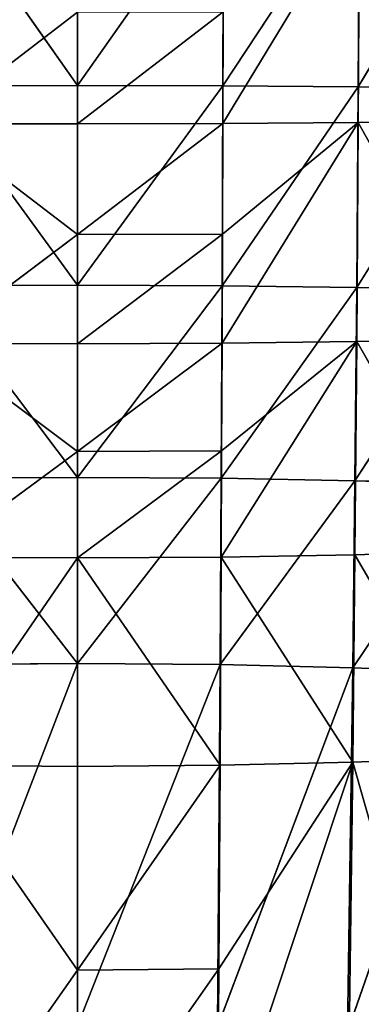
# Model space of a CAD drawing. Extents: x 382 to 531, y 0 to 277.
# Tile 426 of 656: x 455.54 to 462.59, y 114.08 to 134.38. Entities that reach past the tile are written whole.
import ezdxf

# ---------------------------------------------------------------- set-up
doc = ezdxf.new("R2010")
doc.units = 0
doc.header["$LTSCALE"] = 25.4
doc.layers.get('0').update_dxf_attribs({"color": 13, "linetype": 'CONTINUOUS'})

# ---------------------------------------------------------------- blocks, each defined once
blk = doc.blocks.new('NEWPORT-I-KINKIET-8157_STL')
at = {"color": 7}
for p, q in [((-41.538, 75.849, 163.4), (-41.538, 69.97, 155.932)), ((-41.538, 75.849, 163.4), (-41.538, 69.97, 155.932)), ((-41.538, 75.849, 163.4), (-38.597, 69.665, 155.954)), ((-41.538, 75.849, 163.4), (-38.597, 69.665, 155.954)), ((-44.425, 75.545, 163.431), (-41.538, 69.97, 155.932)), ((-44.425, 75.545, 163.431), (-41.538, 69.97, 155.932)), ((-38.652, 75.545, 163.431), (-38.597, 69.665, 155.954)), ((-38.652, 75.545, 163.431), (-38.597, 69.665, 155.954)), ((-38.652, 75.545, 163.431), (-35.856, 68.79, 156.017)), ((-38.652, 75.545, 163.431), (-35.856, 68.79, 156.017)), ((-35.962, 74.674, 163.519), (-35.856, 68.79, 156.017)), ((-35.962, 74.674, 163.519), (-35.856, 68.79, 156.017)), ((-35.962, 74.674, 163.519), (-33.376, 67.404, 156.116)), ((-35.962, 74.674, 163.519), (-33.376, 67.404, 156.116)), ((-41.538, 69.97, 155.932), (-44.503, 66.983, 152.111)), ((-41.538, 69.97, 155.932), (-44.503, 66.983, 152.111)), ((-44.48, 69.665, 155.954), (-41.538, 69.97, 155.932)), ((-44.48, 69.665, 155.954), (-41.538, 69.97, 155.932)), ((-41.538, 69.97, 155.932), (-41.538, 67.289, 152.094)), ((-41.538, 69.97, 155.932), (-41.538, 67.289, 152.094)), ((-41.538, 69.97, 155.932), (-38.574, 66.983, 152.111)), ((-41.538, 69.97, 155.932), (-38.574, 66.983, 152.111)), ((-41.538, 69.97, 155.932), (-38.597, 69.665, 155.954)), ((-41.538, 69.97, 155.932), (-38.597, 69.665, 155.954)), ((-38.597, 69.665, 155.954), (-38.574, 66.983, 152.111)), ((-38.597, 69.665, 155.954), (-38.574, 66.983, 152.111)), ((-38.597, 69.665, 155.954), (-35.812, 66.107, 152.16)), ((-38.597, 69.665, 155.954), (-35.812, 66.107, 152.16)), ((-38.597, 69.665, 155.954), (-35.856, 68.79, 156.017)), ((-38.597, 69.665, 155.954), (-35.856, 68.79, 156.017)), ((-35.856, 68.79, 156.017), (-35.812, 66.107, 152.16)), ((-35.856, 68.79, 156.017), (-35.812, 66.107, 152.16)), ((-35.856, 68.79, 156.017), (-33.312, 64.721, 152.238)), ((-35.856, 68.79, 156.017), (-33.312, 64.721, 152.238)), ((-35.856, 68.79, 156.017), (-33.376, 67.404, 156.116)), ((-35.856, 68.79, 156.017), (-33.376, 67.404, 156.116)), ((-41.538, 67.289, 152.094), (-44.522, 64.606, 148.139)), ((-41.538, 67.289, 152.094), (-44.522, 64.606, 148.139)), ((-44.503, 66.983, 152.111), (-41.538, 67.289, 152.094)), ((-44.503, 66.983, 152.111), (-41.538, 67.289, 152.094)), ((-38.574, 66.983, 152.111), (-41.538, 67.289, 152.094)), ((-38.554, 64.606, 148.139), (-41.538, 67.289, 152.094)), ((-38.574, 66.983, 152.111), (-41.538, 67.289, 152.094)), ((-38.554, 64.606, 148.139), (-41.538, 67.289, 152.094)), ((-41.538, 64.911, 148.126), (-41.538, 67.289, 152.094)), ((-41.538, 64.911, 148.126), (-41.538, 67.289, 152.094)), ((-35.812, 66.107, 152.16), (-38.574, 66.983, 152.111)), ((-35.774, 63.73, 148.175), (-38.574, 66.983, 152.111)), ((-35.812, 66.107, 152.16), (-38.574, 66.983, 152.111)), ((-35.774, 63.73, 148.175), (-38.574, 66.983, 152.111)), ((-38.554, 64.606, 148.139), (-38.574, 66.983, 152.111)), ((-38.554, 64.606, 148.139), (-38.574, 66.983, 152.111)), ((-33.312, 64.721, 152.238), (-35.812, 66.107, 152.16)), ((-33.258, 62.343, 148.231), (-35.812, 66.107, 152.16)), ((-33.312, 64.721, 152.238), (-35.812, 66.107, 152.16)), ((-33.258, 62.343, 148.231), (-35.812, 66.107, 152.16)), ((-35.774, 63.73, 148.175), (-35.812, 66.107, 152.16)), ((-35.774, 63.73, 148.175), (-35.812, 66.107, 152.16)), ((-41.538, 64.911, 148.126), (-44.538, 62.63, 144.017)), ((-41.538, 64.911, 148.126), (-44.538, 62.63, 144.017)), ((-41.538, 64.911, 148.126), (-44.522, 64.606, 148.139)), ((-41.538, 64.911, 148.126), (-44.522, 64.606, 148.139)), ((-38.554, 64.606, 148.139), (-41.538, 64.911, 148.126)), ((-41.538, 64.911, 148.126), (-41.538, 62.935, 144.008)), ((-41.538, 64.911, 148.126), (-41.538, 62.935, 144.008)), ((-41.538, 64.911, 148.126), (-38.538, 62.63, 144.017)), ((-41.538, 64.911, 148.126), (-38.538, 62.63, 144.017)), ((-38.554, 64.606, 148.139), (-41.538, 64.911, 148.126)), ((-35.774, 63.73, 148.175), (-38.554, 64.606, 148.139)), ((-38.554, 64.606, 148.139), (-38.538, 62.63, 144.017)), ((-38.554, 64.606, 148.139), (-38.538, 62.63, 144.017)), ((-38.554, 64.606, 148.139), (-35.743, 61.754, 144.04)), ((-38.554, 64.606, 148.139), (-35.743, 61.754, 144.04)), ((-35.774, 63.73, 148.175), (-38.554, 64.606, 148.139)), ((-33.258, 62.343, 148.231), (-35.774, 63.73, 148.175)), ((-35.774, 63.73, 148.175), (-35.743, 61.754, 144.04)), ((-35.774, 63.73, 148.175), (-35.743, 61.754, 144.04)), ((-35.774, 63.73, 148.175), (-33.214, 60.368, 144.078)), ((-35.774, 63.73, 148.175), (-33.214, 60.368, 144.078)), ((-33.258, 62.343, 148.231), (-35.774, 63.73, 148.175)), ((-41.538, 62.935, 144.008), (-44.55, 61.153, 139.729)), ((-41.538, 62.935, 144.008), (-44.55, 61.153, 139.729)), ((-44.538, 62.63, 144.017), (-41.538, 62.935, 144.008)), ((-44.538, 62.63, 144.017), (-41.538, 62.935, 144.008)), ((-38.538, 62.63, 144.017), (-41.538, 62.935, 144.008)), ((-38.527, 61.153, 139.729), (-41.538, 62.935, 144.008)), ((-38.538, 62.63, 144.017), (-41.538, 62.935, 144.008)), ((-38.527, 61.153, 139.729), (-41.538, 62.935, 144.008)), ((-41.538, 61.458, 139.725), (-41.538, 62.935, 144.008)), ((-41.538, 61.458, 139.725), (-41.538, 62.935, 144.008)), ((-35.743, 61.754, 144.04), (-38.538, 62.63, 144.017)), ((-35.721, 60.278, 139.743), (-38.538, 62.63, 144.017)), ((-35.743, 61.754, 144.04), (-38.538, 62.63, 144.017)), ((-35.721, 60.278, 139.743), (-38.538, 62.63, 144.017)), ((-38.527, 61.153, 139.729), (-38.538, 62.63, 144.017)), ((-38.527, 61.153, 139.729), (-38.538, 62.63, 144.017)), ((-33.214, 60.368, 144.078), (-35.743, 61.754, 144.04)), ((-33.181, 58.893, 139.764), (-35.743, 61.754, 144.04)), ((-33.214, 60.368, 144.078), (-35.743, 61.754, 144.04)), ((-33.181, 58.893, 139.764), (-35.743, 61.754, 144.04)), ((-35.721, 60.278, 139.743), (-35.743, 61.754, 144.04)), ((-35.721, 60.278, 139.743), (-35.743, 61.754, 144.04)), ((-33.528, 48.422, 166.132), (-35.856, 41.056, 157.968)), ((-33.528, 48.422, 166.132), (-35.856, 41.056, 157.968)), ((-35.962, 47.042, 166.27), (-35.856, 41.056, 157.968)), ((-35.962, 47.042, 166.27), (-35.856, 41.056, 157.968)), ((-44.425, 46.168, 166.357), (-41.538, 42.796, 162.255)), ((-44.425, 46.168, 166.357), (-41.538, 42.796, 162.255)), ((-38.652, 46.168, 166.357), (-35.856, 41.056, 157.968)), ((-38.652, 46.168, 166.357), (-35.856, 41.056, 157.968)), ((-38.652, 46.168, 166.357), (-38.623, 43.102, 162.229)), ((-38.652, 46.168, 166.357), (-38.623, 43.102, 162.229)), ((-38.623, 43.102, 162.229), (-41.538, 45.864, 166.388)), ((-41.538, 45.864, 166.388), (-41.538, 42.796, 162.255)), ((-41.538, 45.864, 166.388), (-41.538, 42.796, 162.255)), ((-38.623, 43.102, 162.229), (-41.538, 45.864, 166.388)), ((-38.623, 43.102, 162.229), (-41.538, 42.796, 162.255)), ((-38.623, 43.102, 162.229), (-41.538, 42.796, 162.255)), ((-38.597, 40.179, 158.03), (-38.623, 43.102, 162.229)), ((-35.856, 41.056, 157.968), (-38.623, 43.102, 162.229)), ((-38.597, 40.179, 158.03), (-38.623, 43.102, 162.229)), ((-35.856, 41.056, 157.968), (-38.623, 43.102, 162.229)), ((-41.538, 42.796, 162.255), (-44.48, 40.179, 158.03)), ((-41.538, 42.796, 162.255), (-44.48, 40.179, 158.03)), ((-41.538, 42.796, 162.255), (-38.597, 40.179, 158.03)), ((-41.538, 42.796, 162.255), (-38.597, 40.179, 158.03)), ((-41.538, 42.796, 162.255), (-41.538, 39.873, 158.051)), ((-41.538, 42.796, 162.255), (-41.538, 39.873, 158.051)), ((-33.376, 42.442, 157.87), (-35.856, 41.056, 157.968)), ((-33.376, 42.442, 157.87), (-35.856, 41.056, 157.968)), ((-33.376, 42.442, 157.87), (-35.812, 38.368, 153.686)), ((-33.376, 42.442, 157.87), (-35.812, 38.368, 153.686)), ((-35.856, 41.056, 157.968), (-38.597, 40.179, 158.03)), ((-35.856, 41.056, 157.968), (-38.597, 40.179, 158.03)), ((-35.856, 41.056, 157.968), (-38.574, 37.49, 153.735)), ((-35.856, 41.056, 157.968), (-38.574, 37.49, 153.735)), ((-35.856, 41.056, 157.968), (-35.812, 38.368, 153.686)), ((-35.856, 41.056, 157.968), (-35.812, 38.368, 153.686)), ((-41.538, 39.873, 158.051), (-44.48, 40.179, 158.03)), ((-44.48, 40.179, 158.03), (-41.538, 37.184, 153.751)), ((-44.48, 40.179, 158.03), (-41.538, 37.184, 153.751)), ((-41.538, 39.873, 158.051), (-44.48, 40.179, 158.03)), ((-41.538, 37.184, 153.751), (-38.597, 40.179, 158.03)), ((-38.597, 40.179, 158.03), (-41.538, 39.873, 158.051)), ((-38.597, 40.179, 158.03), (-41.538, 39.873, 158.051)), ((-41.538, 37.184, 153.751), (-38.597, 40.179, 158.03)), ((-38.574, 37.49, 153.735), (-38.597, 40.179, 158.03)), ((-38.574, 37.49, 153.735), (-38.597, 40.179, 158.03)), ((-41.538, 37.184, 153.751), (-41.538, 39.873, 158.051)), ((-41.538, 37.184, 153.751), (-41.538, 39.873, 158.051)), ((-35.812, 38.368, 153.686), (-33.312, 39.755, 153.609)), ((-35.812, 38.368, 153.686), (-33.312, 39.755, 153.609)), ((-35.774, 36.004, 149.287), (-33.312, 39.755, 153.609)), ((-35.774, 36.004, 149.287), (-33.312, 39.755, 153.609)), ((-38.574, 37.49, 153.735), (-35.812, 38.368, 153.686)), ((-38.574, 37.49, 153.735), (-35.812, 38.368, 153.686)), ((-35.812, 38.368, 153.686), (-35.774, 36.004, 149.287)), ((-35.812, 38.368, 153.686), (-35.774, 36.004, 149.287)), ((-44.503, 37.49, 153.735), (-41.538, 37.184, 153.751)), ((-44.503, 37.49, 153.735), (-41.538, 37.184, 153.751)), ((-44.503, 37.49, 153.735), (-41.538, 35.956, 151.558)), ((-44.503, 37.49, 153.735), (-41.538, 35.956, 151.558)), ((-38.574, 37.49, 153.735), (-41.538, 37.184, 153.751)), ((-38.574, 37.49, 153.735), (-41.538, 37.184, 153.751)), ((-38.574, 37.49, 153.735), (-35.774, 36.004, 149.287)), ((-38.574, 37.49, 153.735), (-35.774, 36.004, 149.287)), ((-38.574, 37.49, 153.735), (-38.563, 36.262, 151.543)), ((-38.574, 37.49, 153.735), (-38.563, 36.262, 151.543)), ((-35.774, 36.004, 149.287), (-33.258, 37.391, 149.231)), ((-35.774, 36.004, 149.287), (-33.258, 37.391, 149.231)), ((-33.258, 37.391, 149.231), (-35.743, 34.053, 144.772)), ((-33.258, 37.391, 149.231), (-35.743, 34.053, 144.772)), ((-41.538, 35.956, 151.558), (-41.538, 37.184, 153.751)), ((-38.563, 36.262, 151.543), (-41.538, 37.184, 153.751)), ((-41.538, 35.956, 151.558), (-41.538, 37.184, 153.751)), ((-38.563, 36.262, 151.543), (-41.538, 37.184, 153.751)), ((-38.563, 36.262, 151.543), (-41.538, 35.956, 151.558)), ((-38.563, 36.262, 151.543), (-41.538, 35.956, 151.558)), ((-38.563, 36.262, 151.543), (-35.774, 36.004, 149.287)), ((-38.563, 36.262, 151.543), (-35.774, 36.004, 149.287)), ((-38.563, 36.262, 151.543), (-38.554, 35.127, 149.322)), ((-38.563, 36.262, 151.543), (-38.554, 35.127, 149.322)), ((-44.522, 35.127, 149.322), (-41.538, 35.956, 151.558)), ((-44.522, 35.127, 149.322), (-41.538, 35.956, 151.558)), ((-41.538, 34.821, 149.335), (-41.538, 35.956, 151.558)), ((-38.554, 35.127, 149.322), (-41.538, 35.956, 151.558)), ((-41.538, 34.821, 149.335), (-41.538, 35.956, 151.558)), ((-38.554, 35.127, 149.322), (-41.538, 35.956, 151.558)), ((-38.554, 35.127, 149.322), (-35.774, 36.004, 149.287)), ((-38.554, 35.127, 149.322), (-35.774, 36.004, 149.287)), ((-35.774, 36.004, 149.287), (-35.743, 34.053, 144.772)), ((-35.774, 36.004, 149.287), (-35.743, 34.053, 144.772)), ((-35.743, 34.053, 144.772), (-33.214, 35.439, 144.735)), ((-35.743, 34.053, 144.772), (-33.214, 35.439, 144.735)), ((-44.522, 35.127, 149.322), (-41.538, 34.821, 149.335)), ((-44.522, 35.127, 149.322), (-41.538, 34.821, 149.335)), ((-44.522, 35.127, 149.322), (-41.538, 33.789, 147.083)), ((-44.522, 35.127, 149.322), (-41.538, 33.789, 147.083)), ((-38.554, 35.127, 149.322), (-41.538, 34.821, 149.335)), ((-38.554, 35.127, 149.322), (-41.538, 34.821, 149.335)), ((-38.554, 35.127, 149.322), (-35.743, 34.053, 144.772)), ((-38.554, 35.127, 149.322), (-35.743, 34.053, 144.772)), ((-38.554, 35.127, 149.322), (-38.546, 34.095, 147.073)), ((-38.554, 35.127, 149.322), (-38.546, 34.095, 147.073)), ((-41.538, 33.789, 147.083), (-41.538, 34.821, 149.335)), ((-38.546, 34.095, 147.073), (-41.538, 34.821, 149.335)), ((-41.538, 33.789, 147.083), (-41.538, 34.821, 149.335)), ((-38.546, 34.095, 147.073), (-41.538, 34.821, 149.335)), ((-38.546, 34.095, 147.073), (-41.538, 33.789, 147.083)), ((-38.546, 34.095, 147.073), (-41.538, 33.789, 147.083)), ((-38.546, 34.095, 147.073), (-35.743, 34.053, 144.772)), ((-38.546, 34.095, 147.073), (-38.538, 33.177, 144.796)), ((-38.546, 34.095, 147.073), (-35.743, 34.053, 144.772)), ((-38.546, 34.095, 147.073), (-38.538, 33.177, 144.796)), ((-38.538, 33.177, 144.796), (-35.743, 34.053, 144.772)), ((-38.538, 33.177, 144.796), (-35.743, 34.053, 144.772)), ((-35.721, 32.605, 140.148), (-35.743, 34.053, 144.772)), ((-35.721, 32.605, 140.148), (-35.743, 34.053, 144.772)), ((-44.538, 33.177, 144.796), (-41.538, 33.789, 147.083)), ((-44.538, 33.177, 144.796), (-41.538, 33.789, 147.083)), ((-41.538, 32.871, 144.804), (-41.538, 33.789, 147.083)), ((-38.538, 33.177, 144.796), (-41.538, 33.789, 147.083)), ((-41.538, 32.871, 144.804), (-41.538, 33.789, 147.083)), ((-38.538, 33.177, 144.796), (-41.538, 33.789, 147.083)), ((-44.538, 33.177, 144.796), (-41.538, 32.871, 144.804)), ((-44.538, 33.177, 144.796), (-41.538, 32.871, 144.804)), ((-44.538, 33.177, 144.796), (-41.538, 32.079, 142.497)), ((-44.538, 33.177, 144.796), (-41.538, 32.079, 142.497)), ((-38.538, 33.177, 144.796), (-41.538, 32.871, 144.804)), ((-38.538, 33.177, 144.796), (-41.538, 32.871, 144.804)), ((-38.538, 33.177, 144.796), (-38.532, 32.385, 142.491)), ((-35.721, 32.605, 140.148), (-38.538, 33.177, 144.796)), ((-35.721, 32.605, 140.148), (-38.538, 33.177, 144.796)), ((-38.538, 33.177, 144.796), (-38.532, 32.385, 142.491)), ((-41.538, 32.079, 142.497), (-41.538, 32.871, 144.804)), ((-38.532, 32.385, 142.491), (-41.538, 32.871, 144.804)), ((-41.538, 32.079, 142.497), (-41.538, 32.871, 144.804)), ((-38.532, 32.385, 142.491), (-41.538, 32.871, 144.804))]:
    blk.add_line(p, q, dxfattribs=at)
mesh = blk.add_polyface(dxfattribs=at)
corners = [(-44.425, 75.545, 163.431), (-41.538, 75.849, 163.4), (-41.538, 69.97, 155.932)]
mesh.append_faces([[corners[k] for k in face] for face in [(0, 1, 2)]], dxfattribs={"color": 7})
mesh = blk.add_polyface(dxfattribs=at)
corners = [(-41.538, 75.849, 163.4), (-38.597, 69.665, 155.954), (-41.538, 69.97, 155.932)]
mesh.append_faces([[corners[k] for k in face] for face in [(0, 1, 2)]], dxfattribs={"color": 7})
mesh = blk.add_polyface(dxfattribs=at)
corners = [(-38.652, 75.545, 163.431), (-38.597, 69.665, 155.954), (-41.538, 75.849, 163.4)]
mesh.append_faces([[corners[k] for k in face] for face in [(0, 1, 2)]], dxfattribs={"color": 7})
mesh = blk.add_polyface(dxfattribs=at)
corners = [(-44.425, 75.545, 163.431), (-41.538, 69.97, 155.932), (-44.48, 69.665, 155.954)]
mesh.append_faces([[corners[k] for k in face] for face in [(0, 1, 2)]], dxfattribs={"color": 7})
mesh = blk.add_polyface(dxfattribs=at)
corners = [(-38.652, 75.545, 163.431), (-35.856, 68.79, 156.017), (-38.597, 69.665, 155.954)]
mesh.append_faces([[corners[k] for k in face] for face in [(0, 1, 2)]], dxfattribs={"color": 7})
mesh = blk.add_polyface(dxfattribs=at)
corners = [(-35.962, 74.674, 163.519), (-35.856, 68.79, 156.017), (-38.652, 75.545, 163.431)]
mesh.append_faces([[corners[k] for k in face] for face in [(0, 1, 2)]], dxfattribs={"color": 7})
mesh = blk.add_polyface(dxfattribs=at)
corners = [(-35.962, 74.674, 163.519), (-33.376, 67.404, 156.116), (-35.856, 68.79, 156.017)]
mesh.append_faces([[corners[k] for k in face] for face in [(0, 1, 2)]], dxfattribs={"color": 7})
mesh = blk.add_polyface(dxfattribs=at)
corners = [(-33.528, 73.295, 163.658), (-33.376, 67.404, 156.116), (-35.962, 74.674, 163.519)]
mesh.append_faces([[corners[k] for k in face] for face in [(0, 1, 2)]], dxfattribs={"color": 7})
mesh = blk.add_polyface(dxfattribs=at)
corners = [(-44.48, 69.665, 155.954), (-41.538, 69.97, 155.932), (-44.503, 66.983, 152.111)]
mesh.append_faces([[corners[k] for k in face] for face in [(0, 1, 2)]], dxfattribs={"color": 7})
mesh = blk.add_polyface(dxfattribs=at)
corners = [(-41.538, 69.97, 155.932), (-41.538, 67.289, 152.094), (-44.503, 66.983, 152.111)]
mesh.append_faces([[corners[k] for k in face] for face in [(0, 1, 2)]], dxfattribs={"color": 7})
mesh = blk.add_polyface(dxfattribs=at)
corners = [(-41.538, 69.97, 155.932), (-38.574, 66.983, 152.111), (-41.538, 67.289, 152.094)]
mesh.append_faces([[corners[k] for k in face] for face in [(0, 1, 2)]], dxfattribs={"color": 7})
mesh = blk.add_polyface(dxfattribs=at)
corners = [(-38.597, 69.665, 155.954), (-38.574, 66.983, 152.111), (-41.538, 69.97, 155.932)]
mesh.append_faces([[corners[k] for k in face] for face in [(0, 1, 2)]], dxfattribs={"color": 7})
mesh = blk.add_polyface(dxfattribs=at)
corners = [(-38.597, 69.665, 155.954), (-35.812, 66.107, 152.16), (-38.574, 66.983, 152.111)]
mesh.append_faces([[corners[k] for k in face] for face in [(0, 1, 2)]], dxfattribs={"color": 7})
mesh = blk.add_polyface(dxfattribs=at)
corners = [(-35.856, 68.79, 156.017), (-35.812, 66.107, 152.16), (-38.597, 69.665, 155.954)]
mesh.append_faces([[corners[k] for k in face] for face in [(0, 1, 2)]], dxfattribs={"color": 7})
mesh = blk.add_polyface(dxfattribs=at)
corners = [(-35.856, 68.79, 156.017), (-33.312, 64.721, 152.238), (-35.812, 66.107, 152.16)]
mesh.append_faces([[corners[k] for k in face] for face in [(0, 1, 2)]], dxfattribs={"color": 7})
mesh = blk.add_polyface(dxfattribs=at)
corners = [(-33.376, 67.404, 156.116), (-33.312, 64.721, 152.238), (-35.856, 68.79, 156.017)]
mesh.append_faces([[corners[k] for k in face] for face in [(0, 1, 2)]], dxfattribs={"color": 7})
mesh = blk.add_polyface(dxfattribs=at)
corners = [(-44.503, 66.983, 152.111), (-41.538, 67.289, 152.094), (-44.522, 64.606, 148.139)]
mesh.append_faces([[corners[k] for k in face] for face in [(0, 1, 2)]], dxfattribs={"color": 7})
mesh = blk.add_polyface(dxfattribs=at)
corners = [(-41.538, 67.289, 152.094), (-41.538, 64.911, 148.126), (-44.522, 64.606, 148.139)]
mesh.append_faces([[corners[k] for k in face] for face in [(0, 1, 2)]], dxfattribs={"color": 7})
mesh = blk.add_polyface(dxfattribs=at)
corners = [(-38.574, 66.983, 152.111), (-38.554, 64.606, 148.139), (-41.538, 67.289, 152.094)]
mesh.append_faces([[corners[k] for k in face] for face in [(0, 1, 2)]], dxfattribs={"color": 7})
mesh = blk.add_polyface(dxfattribs=at)
corners = [(-41.538, 67.289, 152.094), (-38.554, 64.606, 148.139), (-41.538, 64.911, 148.126)]
mesh.append_faces([[corners[k] for k in face] for face in [(0, 1, 2)]], dxfattribs={"color": 7})
mesh = blk.add_polyface(dxfattribs=at)
corners = [(-35.812, 66.107, 152.16), (-35.774, 63.73, 148.175), (-38.574, 66.983, 152.111)]
mesh.append_faces([[corners[k] for k in face] for face in [(0, 1, 2)]], dxfattribs={"color": 7})
mesh = blk.add_polyface(dxfattribs=at)
corners = [(-38.574, 66.983, 152.111), (-35.774, 63.73, 148.175), (-38.554, 64.606, 148.139)]
mesh.append_faces([[corners[k] for k in face] for face in [(0, 1, 2)]], dxfattribs={"color": 7})
mesh = blk.add_polyface(dxfattribs=at)
corners = [(-33.312, 64.721, 152.238), (-33.258, 62.343, 148.231), (-35.812, 66.107, 152.16)]
mesh.append_faces([[corners[k] for k in face] for face in [(0, 1, 2)]], dxfattribs={"color": 7})
mesh = blk.add_polyface(dxfattribs=at)
corners = [(-35.812, 66.107, 152.16), (-33.258, 62.343, 148.231), (-35.774, 63.73, 148.175)]
mesh.append_faces([[corners[k] for k in face] for face in [(0, 1, 2)]], dxfattribs={"color": 7})
mesh = blk.add_polyface(dxfattribs=at)
corners = [(-44.522, 64.606, 148.139), (-41.538, 64.911, 148.126), (-44.538, 62.63, 144.017)]
mesh.append_faces([[corners[k] for k in face] for face in [(0, 1, 2)]], dxfattribs={"color": 7})
mesh = blk.add_polyface(dxfattribs=at)
corners = [(-41.538, 64.911, 148.126), (-41.538, 62.935, 144.008), (-44.538, 62.63, 144.017)]
mesh.append_faces([[corners[k] for k in face] for face in [(0, 1, 2)]], dxfattribs={"color": 7})
mesh = blk.add_polyface(dxfattribs=at)
corners = [(-41.538, 64.911, 148.126), (-38.538, 62.63, 144.017), (-41.538, 62.935, 144.008)]
mesh.append_faces([[corners[k] for k in face] for face in [(0, 1, 2)]], dxfattribs={"color": 7})
mesh = blk.add_polyface(dxfattribs=at)
corners = [(-38.554, 64.606, 148.139), (-38.538, 62.63, 144.017), (-41.538, 64.911, 148.126)]
mesh.append_faces([[corners[k] for k in face] for face in [(0, 1, 2)]], dxfattribs={"color": 7})
mesh = blk.add_polyface(dxfattribs=at)
corners = [(-38.554, 64.606, 148.139), (-35.743, 61.754, 144.04), (-38.538, 62.63, 144.017)]
mesh.append_faces([[corners[k] for k in face] for face in [(0, 1, 2)]], dxfattribs={"color": 7})
mesh = blk.add_polyface(dxfattribs=at)
corners = [(-35.774, 63.73, 148.175), (-35.743, 61.754, 144.04), (-38.554, 64.606, 148.139)]
mesh.append_faces([[corners[k] for k in face] for face in [(0, 1, 2)]], dxfattribs={"color": 7})
mesh = blk.add_polyface(dxfattribs=at)
corners = [(-35.774, 63.73, 148.175), (-33.214, 60.368, 144.078), (-35.743, 61.754, 144.04)]
mesh.append_faces([[corners[k] for k in face] for face in [(0, 1, 2)]], dxfattribs={"color": 7})
mesh = blk.add_polyface(dxfattribs=at)
corners = [(-33.258, 62.343, 148.231), (-33.214, 60.368, 144.078), (-35.774, 63.73, 148.175)]
mesh.append_faces([[corners[k] for k in face] for face in [(0, 1, 2)]], dxfattribs={"color": 7})
mesh = blk.add_polyface(dxfattribs=at)
corners = [(-44.538, 62.63, 144.017), (-41.538, 62.935, 144.008), (-44.55, 61.153, 139.729)]
mesh.append_faces([[corners[k] for k in face] for face in [(0, 1, 2)]], dxfattribs={"color": 7})
mesh = blk.add_polyface(dxfattribs=at)
corners = [(-41.538, 62.935, 144.008), (-41.538, 61.458, 139.725), (-44.55, 61.153, 139.729)]
mesh.append_faces([[corners[k] for k in face] for face in [(0, 1, 2)]], dxfattribs={"color": 7})
mesh = blk.add_polyface(dxfattribs=at)
corners = [(-38.538, 62.63, 144.017), (-38.527, 61.153, 139.729), (-41.538, 62.935, 144.008)]
mesh.append_faces([[corners[k] for k in face] for face in [(0, 1, 2)]], dxfattribs={"color": 7})
mesh = blk.add_polyface(dxfattribs=at)
corners = [(-41.538, 62.935, 144.008), (-38.527, 61.153, 139.729), (-41.538, 61.458, 139.725)]
mesh.append_faces([[corners[k] for k in face] for face in [(0, 1, 2)]], dxfattribs={"color": 7})
mesh = blk.add_polyface(dxfattribs=at)
corners = [(-35.743, 61.754, 144.04), (-35.721, 60.278, 139.743), (-38.538, 62.63, 144.017)]
mesh.append_faces([[corners[k] for k in face] for face in [(0, 1, 2)]], dxfattribs={"color": 7})
mesh = blk.add_polyface(dxfattribs=at)
corners = [(-38.538, 62.63, 144.017), (-35.721, 60.278, 139.743), (-38.527, 61.153, 139.729)]
mesh.append_faces([[corners[k] for k in face] for face in [(0, 1, 2)]], dxfattribs={"color": 7})
mesh = blk.add_polyface(dxfattribs=at)
corners = [(-33.214, 60.368, 144.078), (-33.181, 58.893, 139.764), (-35.743, 61.754, 144.04)]
mesh.append_faces([[corners[k] for k in face] for face in [(0, 1, 2)]], dxfattribs={"color": 7})
mesh = blk.add_polyface(dxfattribs=at)
corners = [(-35.743, 61.754, 144.04), (-33.181, 58.893, 139.764), (-35.721, 60.278, 139.743)]
mesh.append_faces([[corners[k] for k in face] for face in [(0, 1, 2)]], dxfattribs={"color": 7})
mesh = blk.add_polyface(dxfattribs=at)
corners = [(-35.962, 47.042, 166.27), (-35.856, 41.056, 157.968), (-33.528, 48.422, 166.132)]
mesh.append_faces([[corners[k] for k in face] for face in [(0, 1, 2)]], dxfattribs={"color": 7})
mesh = blk.add_polyface(dxfattribs=at)
corners = [(-33.528, 48.422, 166.132), (-35.856, 41.056, 157.968), (-33.376, 42.442, 157.87)]
mesh.append_faces([[corners[k] for k in face] for face in [(0, 1, 2)]], dxfattribs={"color": 7})
mesh = blk.add_polyface(dxfattribs=at)
corners = [(-38.652, 46.168, 166.357), (-35.856, 41.056, 157.968), (-35.962, 47.042, 166.27)]
mesh.append_faces([[corners[k] for k in face] for face in [(0, 1, 2)]], dxfattribs={"color": 7})
mesh = blk.add_polyface(dxfattribs=at)
corners = [(-44.425, 46.168, 166.357), (-44.48, 40.179, 158.03), (-41.538, 42.796, 162.255)]
mesh.append_faces([[corners[k] for k in face] for face in [(0, 1, 2)]], dxfattribs={"color": 7})
mesh = blk.add_polyface(dxfattribs=at)
corners = [(-41.538, 45.864, 166.388), (-44.425, 46.168, 166.357), (-41.538, 42.796, 162.255)]
mesh.append_faces([[corners[k] for k in face] for face in [(0, 1, 2)]], dxfattribs={"color": 7})
mesh = blk.add_polyface(dxfattribs=at)
corners = [(-41.538, 45.864, 166.388), (-38.623, 43.102, 162.229), (-38.652, 46.168, 166.357)]
mesh.append_faces([[corners[k] for k in face] for face in [(0, 1, 2)]], dxfattribs={"color": 7})
mesh = blk.add_polyface(dxfattribs=at)
corners = [(-38.652, 46.168, 166.357), (-38.623, 43.102, 162.229), (-35.856, 41.056, 157.968)]
mesh.append_faces([[corners[k] for k in face] for face in [(0, 1, 2)]], dxfattribs={"color": 7})
mesh = blk.add_polyface(dxfattribs=at)
corners = [(-41.538, 45.864, 166.388), (-41.538, 42.796, 162.255), (-38.623, 43.102, 162.229)]
mesh.append_faces([[corners[k] for k in face] for face in [(0, 1, 2)]], dxfattribs={"color": 7})
mesh = blk.add_polyface(dxfattribs=at)
corners = [(-41.538, 42.796, 162.255), (-38.597, 40.179, 158.03), (-38.623, 43.102, 162.229)]
mesh.append_faces([[corners[k] for k in face] for face in [(0, 1, 2)]], dxfattribs={"color": 7})
mesh = blk.add_polyface(dxfattribs=at)
corners = [(-38.623, 43.102, 162.229), (-38.597, 40.179, 158.03), (-35.856, 41.056, 157.968)]
mesh.append_faces([[corners[k] for k in face] for face in [(0, 1, 2)]], dxfattribs={"color": 7})
mesh = blk.add_polyface(dxfattribs=at)
corners = [(-41.538, 42.796, 162.255), (-44.48, 40.179, 158.03), (-41.538, 39.873, 158.051)]
mesh.append_faces([[corners[k] for k in face] for face in [(0, 1, 2)]], dxfattribs={"color": 7})
mesh = blk.add_polyface(dxfattribs=at)
corners = [(-41.538, 42.796, 162.255), (-41.538, 39.873, 158.051), (-38.597, 40.179, 158.03)]
mesh.append_faces([[corners[k] for k in face] for face in [(0, 1, 2)]], dxfattribs={"color": 7})
mesh = blk.add_polyface(dxfattribs=at)
corners = [(-35.856, 41.056, 157.968), (-35.812, 38.368, 153.686), (-33.376, 42.442, 157.87)]
mesh.append_faces([[corners[k] for k in face] for face in [(0, 1, 2)]], dxfattribs={"color": 7})
mesh = blk.add_polyface(dxfattribs=at)
corners = [(-33.376, 42.442, 157.87), (-35.812, 38.368, 153.686), (-33.312, 39.755, 153.609)]
mesh.append_faces([[corners[k] for k in face] for face in [(0, 1, 2)]], dxfattribs={"color": 7})
mesh = blk.add_polyface(dxfattribs=at)
corners = [(-38.597, 40.179, 158.03), (-38.574, 37.49, 153.735), (-35.856, 41.056, 157.968)]
mesh.append_faces([[corners[k] for k in face] for face in [(0, 1, 2)]], dxfattribs={"color": 7})
mesh = blk.add_polyface(dxfattribs=at)
corners = [(-35.856, 41.056, 157.968), (-38.574, 37.49, 153.735), (-35.812, 38.368, 153.686)]
mesh.append_faces([[corners[k] for k in face] for face in [(0, 1, 2)]], dxfattribs={"color": 7})
mesh = blk.add_polyface(dxfattribs=at)
corners = [(-44.48, 40.179, 158.03), (-44.503, 37.49, 153.735), (-41.538, 37.184, 153.751)]
mesh.append_faces([[corners[k] for k in face] for face in [(0, 1, 2)]], dxfattribs={"color": 7})
mesh = blk.add_polyface(dxfattribs=at)
corners = [(-41.538, 39.873, 158.051), (-44.48, 40.179, 158.03), (-41.538, 37.184, 153.751)]
mesh.append_faces([[corners[k] for k in face] for face in [(0, 1, 2)]], dxfattribs={"color": 7})
mesh = blk.add_polyface(dxfattribs=at)
corners = [(-41.538, 39.873, 158.051), (-41.538, 37.184, 153.751), (-38.597, 40.179, 158.03)]
mesh.append_faces([[corners[k] for k in face] for face in [(0, 1, 2)]], dxfattribs={"color": 7})
mesh = blk.add_polyface(dxfattribs=at)
corners = [(-38.597, 40.179, 158.03), (-41.538, 37.184, 153.751), (-38.574, 37.49, 153.735)]
mesh.append_faces([[corners[k] for k in face] for face in [(0, 1, 2)]], dxfattribs={"color": 7})
mesh = blk.add_polyface(dxfattribs=at)
corners = [(-35.812, 38.368, 153.686), (-35.774, 36.004, 149.287), (-33.312, 39.755, 153.609)]
mesh.append_faces([[corners[k] for k in face] for face in [(0, 1, 2)]], dxfattribs={"color": 7})
mesh = blk.add_polyface(dxfattribs=at)
corners = [(-33.312, 39.755, 153.609), (-35.774, 36.004, 149.287), (-33.258, 37.391, 149.231)]
mesh.append_faces([[corners[k] for k in face] for face in [(0, 1, 2)]], dxfattribs={"color": 7})
mesh = blk.add_polyface(dxfattribs=at)
corners = [(-38.574, 37.49, 153.735), (-35.774, 36.004, 149.287), (-35.812, 38.368, 153.686)]
mesh.append_faces([[corners[k] for k in face] for face in [(0, 1, 2)]], dxfattribs={"color": 7})
mesh = blk.add_polyface(dxfattribs=at)
corners = [(-44.503, 37.49, 153.735), (-44.522, 35.127, 149.322), (-41.538, 35.956, 151.558)]
mesh.append_faces([[corners[k] for k in face] for face in [(0, 1, 2)]], dxfattribs={"color": 7})
mesh = blk.add_polyface(dxfattribs=at)
corners = [(-41.538, 37.184, 153.751), (-44.503, 37.49, 153.735), (-41.538, 35.956, 151.558)]
mesh.append_faces([[corners[k] for k in face] for face in [(0, 1, 2)]], dxfattribs={"color": 7})
mesh = blk.add_polyface(dxfattribs=at)
corners = [(-41.538, 37.184, 153.751), (-38.563, 36.262, 151.543), (-38.574, 37.49, 153.735)]
mesh.append_faces([[corners[k] for k in face] for face in [(0, 1, 2)]], dxfattribs={"color": 7})
mesh = blk.add_polyface(dxfattribs=at)
corners = [(-38.574, 37.49, 153.735), (-38.563, 36.262, 151.543), (-35.774, 36.004, 149.287)]
mesh.append_faces([[corners[k] for k in face] for face in [(0, 1, 2)]], dxfattribs={"color": 7})
mesh = blk.add_polyface(dxfattribs=at)
corners = [(-35.774, 36.004, 149.287), (-35.743, 34.053, 144.772), (-33.258, 37.391, 149.231)]
mesh.append_faces([[corners[k] for k in face] for face in [(0, 1, 2)]], dxfattribs={"color": 7})
mesh = blk.add_polyface(dxfattribs=at)
corners = [(-33.258, 37.391, 149.231), (-35.743, 34.053, 144.772), (-33.214, 35.439, 144.735)]
mesh.append_faces([[corners[k] for k in face] for face in [(0, 1, 2)]], dxfattribs={"color": 7})
mesh = blk.add_polyface(dxfattribs=at)
corners = [(-41.538, 37.184, 153.751), (-41.538, 35.956, 151.558), (-38.563, 36.262, 151.543)]
mesh.append_faces([[corners[k] for k in face] for face in [(0, 1, 2)]], dxfattribs={"color": 7})
mesh = blk.add_polyface(dxfattribs=at)
corners = [(-41.538, 35.956, 151.558), (-38.554, 35.127, 149.322), (-38.563, 36.262, 151.543)]
mesh.append_faces([[corners[k] for k in face] for face in [(0, 1, 2)]], dxfattribs={"color": 7})
mesh = blk.add_polyface(dxfattribs=at)
corners = [(-38.563, 36.262, 151.543), (-38.554, 35.127, 149.322), (-35.774, 36.004, 149.287)]
mesh.append_faces([[corners[k] for k in face] for face in [(0, 1, 2)]], dxfattribs={"color": 7})
mesh = blk.add_polyface(dxfattribs=at)
corners = [(-41.538, 35.956, 151.558), (-44.522, 35.127, 149.322), (-41.538, 34.821, 149.335)]
mesh.append_faces([[corners[k] for k in face] for face in [(0, 1, 2)]], dxfattribs={"color": 7})
mesh = blk.add_polyface(dxfattribs=at)
corners = [(-41.538, 35.956, 151.558), (-41.538, 34.821, 149.335), (-38.554, 35.127, 149.322)]
mesh.append_faces([[corners[k] for k in face] for face in [(0, 1, 2)]], dxfattribs={"color": 7})
mesh = blk.add_polyface(dxfattribs=at)
corners = [(-38.554, 35.127, 149.322), (-35.743, 34.053, 144.772), (-35.774, 36.004, 149.287)]
mesh.append_faces([[corners[k] for k in face] for face in [(0, 1, 2)]], dxfattribs={"color": 7})
mesh = blk.add_polyface(dxfattribs=at)
corners = [(-35.743, 34.053, 144.772), (-35.721, 32.605, 140.148), (-33.214, 35.439, 144.735)]
mesh.append_faces([[corners[k] for k in face] for face in [(0, 1, 2)]], dxfattribs={"color": 7})
mesh = blk.add_polyface(dxfattribs=at)
corners = [(-33.214, 35.439, 144.735), (-35.721, 32.605, 140.148), (-33.181, 33.99, 140.128)]
mesh.append_faces([[corners[k] for k in face] for face in [(0, 1, 2)]], dxfattribs={"color": 7})
mesh = blk.add_polyface(dxfattribs=at)
corners = [(-44.522, 35.127, 149.322), (-44.538, 33.177, 144.796), (-41.538, 33.789, 147.083)]
mesh.append_faces([[corners[k] for k in face] for face in [(0, 1, 2)]], dxfattribs={"color": 7})
mesh = blk.add_polyface(dxfattribs=at)
corners = [(-41.538, 34.821, 149.335), (-44.522, 35.127, 149.322), (-41.538, 33.789, 147.083)]
mesh.append_faces([[corners[k] for k in face] for face in [(0, 1, 2)]], dxfattribs={"color": 7})
mesh = blk.add_polyface(dxfattribs=at)
corners = [(-41.538, 34.821, 149.335), (-38.546, 34.095, 147.073), (-38.554, 35.127, 149.322)]
mesh.append_faces([[corners[k] for k in face] for face in [(0, 1, 2)]], dxfattribs={"color": 7})
mesh = blk.add_polyface(dxfattribs=at)
corners = [(-38.554, 35.127, 149.322), (-38.546, 34.095, 147.073), (-35.743, 34.053, 144.772)]
mesh.append_faces([[corners[k] for k in face] for face in [(0, 1, 2)]], dxfattribs={"color": 7})
mesh = blk.add_polyface(dxfattribs=at)
corners = [(-41.538, 34.821, 149.335), (-41.538, 33.789, 147.083), (-38.546, 34.095, 147.073)]
mesh.append_faces([[corners[k] for k in face] for face in [(0, 1, 2)]], dxfattribs={"color": 7})
mesh = blk.add_polyface(dxfattribs=at)
corners = [(-41.538, 33.789, 147.083), (-38.538, 33.177, 144.796), (-38.546, 34.095, 147.073)]
mesh.append_faces([[corners[k] for k in face] for face in [(0, 1, 2)]], dxfattribs={"color": 7})
mesh = blk.add_polyface(dxfattribs=at)
corners = [(-38.546, 34.095, 147.073), (-38.538, 33.177, 144.796), (-35.743, 34.053, 144.772)]
mesh.append_faces([[corners[k] for k in face] for face in [(0, 1, 2)]], dxfattribs={"color": 7})
mesh = blk.add_polyface(dxfattribs=at)
corners = [(-38.538, 33.177, 144.796), (-35.721, 32.605, 140.148), (-35.743, 34.053, 144.772)]
mesh.append_faces([[corners[k] for k in face] for face in [(0, 1, 2)]], dxfattribs={"color": 7})
mesh = blk.add_polyface(dxfattribs=at)
corners = [(-41.538, 33.789, 147.083), (-44.538, 33.177, 144.796), (-41.538, 32.871, 144.804)]
mesh.append_faces([[corners[k] for k in face] for face in [(0, 1, 2)]], dxfattribs={"color": 7})
mesh = blk.add_polyface(dxfattribs=at)
corners = [(-41.538, 33.789, 147.083), (-41.538, 32.871, 144.804), (-38.538, 33.177, 144.796)]
mesh.append_faces([[corners[k] for k in face] for face in [(0, 1, 2)]], dxfattribs={"color": 7})
mesh = blk.add_polyface(dxfattribs=at)
corners = [(-44.538, 33.177, 144.796), (-44.55, 31.729, 140.161), (-41.538, 32.079, 142.497)]
mesh.append_faces([[corners[k] for k in face] for face in [(0, 1, 2)]], dxfattribs={"color": 7})
mesh = blk.add_polyface(dxfattribs=at)
corners = [(-41.538, 32.871, 144.804), (-44.538, 33.177, 144.796), (-41.538, 32.079, 142.497)]
mesh.append_faces([[corners[k] for k in face] for face in [(0, 1, 2)]], dxfattribs={"color": 7})
mesh = blk.add_polyface(dxfattribs=at)
corners = [(-41.538, 32.871, 144.804), (-38.532, 32.385, 142.491), (-38.538, 33.177, 144.796)]
mesh.append_faces([[corners[k] for k in face] for face in [(0, 1, 2)]], dxfattribs={"color": 7})
mesh = blk.add_polyface(dxfattribs=at)
corners = [(-38.538, 33.177, 144.796), (-38.532, 32.385, 142.491), (-35.721, 32.605, 140.148)]
mesh.append_faces([[corners[k] for k in face] for face in [(0, 1, 2)]], dxfattribs={"color": 7})
mesh = blk.add_polyface(dxfattribs=at)
corners = [(-41.538, 32.871, 144.804), (-41.538, 32.079, 142.497), (-38.532, 32.385, 142.491)]
mesh.append_faces([[corners[k] for k in face] for face in [(0, 1, 2)]], dxfattribs={"color": 7})

msp = doc.modelspace()

# ---------------------------------------------------------------- block references
at = {"color": 0, "extrusion": (0, -1, 6.12323e-17)}
msp.add_blockref('NEWPORT-I-KINKIET-8157_STL', (498.27, 722.777, -277.036), dxfattribs=at)

doc.saveas('drawing.dxf')
